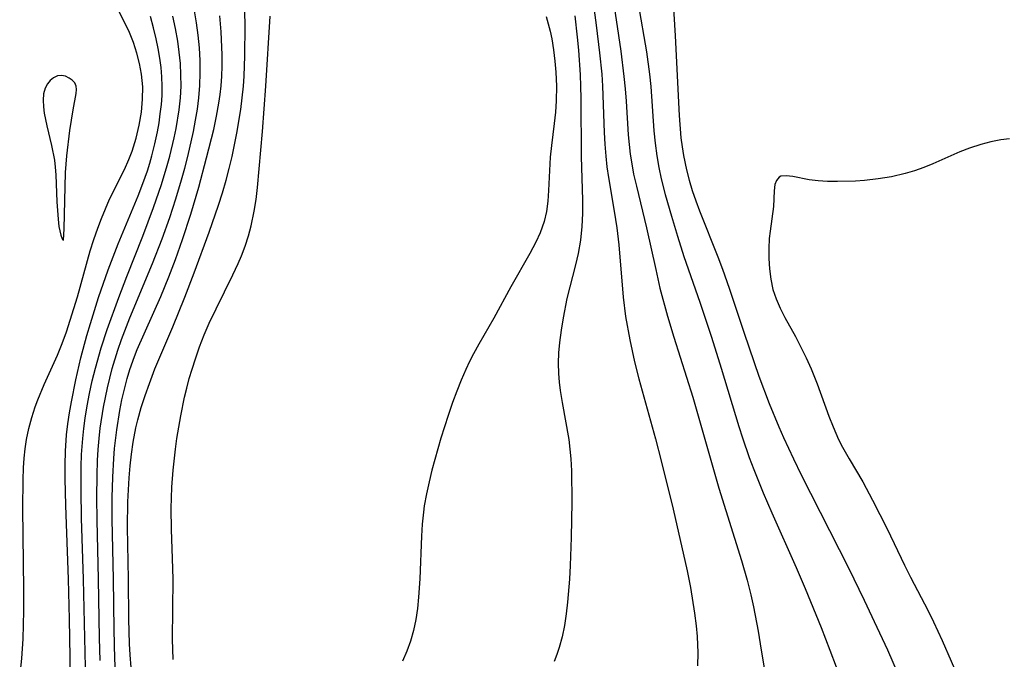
# Model space of a CAD drawing. Header units: metres. Extents: x 1073367 to 1082519, y 1569854 to 1574957.
# Tile 696 of 1056: x 1081502 to 1081642, y 1570112 to 1570203. Entities that reach past the tile are written whole.
import ezdxf

# ---------------------------------------------------------------- set-up
doc = ezdxf.new("R2010")
doc.units = ezdxf.units.M
doc.layers.add('CGG_CurvaNivelLidar_v1', color=253, linetype='Continuous', lineweight=30)

msp = doc.modelspace()

# ---------------------------------------------------------------- linework, layer by layer
at = {"layer": 'CGG_CurvaNivelLidar_v1'}
for p, q in [((1081594.807, 1570209.918, 79), (1081595.4339, 1570200.6349, 79)), ((1081586.1243, 1570209.0702, 78), (1081587.6744, 1570198.4589, 78)), ((1081517.2903, 1570202.3337, 79.5), (1081514.9602, 1570206.9693, 79.5)), ((1081534.3075, 1570202.089, 77), (1081534.2117, 1570206.4678, 77)), ((1081583.584, 1570206.7302, 77.5), (1081584.2023, 1570202.1844, 77.5)), ((1081527.4111, 1570202.5158, 78), (1081526.9847, 1570205.0593, 78)), ((1081590.1425, 1570205.2026, 78.5), (1081591.338, 1570198.3897, 78.5)), ((1081521.2858, 1570201.8028, 79), (1081520.8434, 1570203.3815, 79)), ((1081524.4264, 1570201.6799, 78.5), (1081524.0505, 1570203.432, 78.5)), ((1081530.8808, 1570201.241, 77.5), (1081530.7052, 1570203.4855, 77.5)), ((1081537.2482, 1570193.502, 76.5), (1081537.8517, 1570203.4643, 76.5)), ((1081577.0993, 1570203.4012, 76.5), (1081577.6284, 1570201.3277, 76.5)), ((1081581.1488, 1570203.5026, 77), (1081581.4866, 1570200.4705, 77)), ((1081517.8516, 1570201.1293, 79.5), (1081517.2903, 1570202.3337, 79.5)), ((1081521.6733, 1570200.2135, 79), (1081521.2858, 1570201.8028, 79)), ((1081524.7342, 1570199.9186, 78.5), (1081524.4264, 1570201.6799, 78.5)), ((1081527.637, 1570200.7384, 78), (1081527.4111, 1570202.5158, 78)), ((1081534.2809, 1570197.7939, 77), (1081534.3075, 1570202.089, 77)), ((1081584.2023, 1570202.1844, 77.5), (1081584.6805, 1570198.2438, 77.5)), ((1081518.4301, 1570199.6881, 79.5), (1081517.8516, 1570201.1293, 79.5)), ((1081521.9581, 1570198.8558, 79), (1081521.6733, 1570200.2135, 79)), ((1081527.8021, 1570198.9567, 78), (1081527.637, 1570200.7384, 78)), ((1081531.0245, 1570197.9647, 77.5), (1081530.8808, 1570201.241, 77.5)), ((1081577.6284, 1570201.3277, 76.5), (1081577.8659, 1570200.2309, 76.5)), ((1081577.8659, 1570200.2309, 76.5), (1081578.1369, 1570198.6591, 76.5)), ((1081581.4866, 1570200.4705, 77), (1081581.6521, 1570198.6248, 77)), ((1081595.4339, 1570200.6349, 79), (1081595.9878, 1570189.3588, 79)), ((1081518.9143, 1570198.2162, 79.5), (1081518.4301, 1570199.6881, 79.5)), ((1081522.1939, 1570197.4928, 79), (1081521.9581, 1570198.8558, 79)), ((1081524.9473, 1570198.3229, 78.5), (1081524.7342, 1570199.9186, 78.5)), ((1081527.9039, 1570197.1733, 78), (1081527.8021, 1570198.9567, 78)), ((1081578.1369, 1570198.6591, 76.5), (1081578.3339, 1570197.0765, 76.5)), ((1081519.2999, 1570196.7197, 79.5), (1081518.9143, 1570198.2162, 79.5)), ((1081522.367, 1570196.1644, 79), (1081522.1939, 1570197.4928, 79)), ((1081525.0987, 1570196.7238, 78.5), (1081524.9473, 1570198.3229, 78.5)), ((1081531.0287, 1570196.3289, 77.5), (1081531.0245, 1570197.9647, 77.5)), ((1081534.1658, 1570194.9476, 77), (1081534.2809, 1570197.7939, 77)), ((1081581.6521, 1570198.6248, 77), (1081581.8936, 1570195.1369, 77)), ((1081584.6805, 1570198.2438, 77.5), (1081584.9803, 1570195.2355, 77.5)), ((1081587.6744, 1570198.4589, 78), (1081588.1396, 1570194.9006, 78)), ((1081591.338, 1570198.3897, 78.5), (1081591.7836, 1570195.2034, 78.5)), ((1081519.5768, 1570195.2039, 79.5), (1081519.2999, 1570196.7197, 79.5)), ((1081522.4788, 1570194.8326, 79), (1081522.367, 1570196.1644, 79)), ((1081525.1846, 1570195.1233, 78.5), (1081525.0987, 1570196.7238, 78.5)), ((1081527.9342, 1570195.3905, 78), (1081527.9039, 1570197.1733, 78)), ((1081530.9845, 1570194.9433, 77.5), (1081531.0287, 1570196.3289, 77.5)), ((1081578.3339, 1570197.0765, 76.5), (1081578.4628, 1570195.4876, 76.5)), ((1081507.0835, 1570194.6847, 80), (1081506.6102, 1570194.3092, 80)), ((1081507.6471, 1570194.9532, 80), (1081507.0835, 1570194.6847, 80)), ((1081508.2175, 1570195.042, 80), (1081507.6471, 1570194.9532, 80)), ((1081508.7738, 1570194.9287, 80), (1081508.2175, 1570195.042, 80)), ((1081509.2938, 1570194.667, 80), (1081508.7738, 1570194.9287, 80)), ((1081509.7298, 1570194.3455, 80), (1081509.2938, 1570194.667, 80)), ((1081519.7423, 1570193.429, 79.5), (1081519.5768, 1570195.2039, 79.5)), ((1081522.5218, 1570193.4988, 79), (1081522.4788, 1570194.8326, 79)), ((1081525.1906, 1570193.5233, 78.5), (1081525.1846, 1570195.1233, 78.5)), ((1081527.879, 1570193.6107, 78), (1081527.9342, 1570195.3905, 78)), ((1081530.8898, 1570193.5612, 77.5), (1081530.9845, 1570194.9433, 77.5)), ((1081534.0648, 1570193.5283, 77), (1081534.1658, 1570194.9476, 77)), ((1081578.4628, 1570195.4876, 76.5), (1081578.5307, 1570193.5003, 76.5)), ((1081581.8936, 1570195.1369, 77), (1081581.9678, 1570193.4958, 77)), ((1081584.9803, 1570195.2355, 77.5), (1081585.1053, 1570193.4894, 77.5)), ((1081588.1396, 1570194.9006, 78), (1081588.3176, 1570193.1212, 78)), ((1081591.7836, 1570195.2034, 78.5), (1081591.9623, 1570193.4666, 78.5)), ((1081505.8862, 1570193.2467, 80), (1081505.6641, 1570192.432, 80)), ((1081506.201, 1570193.8262, 80), (1081505.8862, 1570193.2467, 80)), ((1081506.6102, 1570194.3092, 80), (1081506.201, 1570193.8262, 80)), ((1081510.0833, 1570193.9597, 80), (1081509.7298, 1570194.3455, 80)), ((1081510.3033, 1570193.5078, 80), (1081510.0833, 1570193.9597, 80)), ((1081510.3552, 1570193.0245, 80), (1081510.3033, 1570193.5078, 80)), ((1081519.7343, 1570191.6826, 79.5), (1081519.7423, 1570193.429, 79.5)), ((1081522.4914, 1570192.193, 79), (1081522.5218, 1570193.4988, 79)), ((1081525.0971, 1570191.8456, 78.5), (1081525.1906, 1570193.5233, 78.5)), ((1081527.7297, 1570191.871, 78), (1081527.879, 1570193.6107, 78)), ((1081530.7579, 1570192.3279, 77.5), (1081530.8898, 1570193.5612, 77.5)), ((1081533.8976, 1570191.856, 77), (1081534.0648, 1570193.5283, 77)), ((1081536.771, 1570187.0689, 76.5), (1081537.2482, 1570193.502, 76.5)), ((1081578.5307, 1570193.5003, 76.5), (1081578.4898, 1570191.4477, 76.5)), ((1081581.9678, 1570193.4958, 77), (1081582.0081, 1570191.7492, 77)), ((1081585.1053, 1570193.4894, 77.5), (1081585.3423, 1570186.929, 77.5)), ((1081588.3176, 1570193.1212, 78), (1081588.4439, 1570191.3996, 78)), ((1081591.9623, 1570193.4666, 78.5), (1081592.3975, 1570187.178, 78.5)), ((1081505.6641, 1570192.432, 80), (1081505.5905, 1570191.5234, 80)), ((1081509.8747, 1570190.1683, 80), (1081510.2981, 1570192.4783, 80)), ((1081510.2981, 1570192.4783, 80), (1081510.3552, 1570193.0245, 80)), ((1081519.5671, 1570189.8111, 79.5), (1081519.7343, 1570191.6826, 79.5)), ((1081522.398, 1570190.8874, 79), (1081522.4914, 1570192.193, 79)), ((1081524.9156, 1570190.1706, 78.5), (1081525.0971, 1570191.8456, 78.5)), ((1081527.5197, 1570190.2635, 78), (1081527.7297, 1570191.871, 78)), ((1081530.5834, 1570191.0988, 77.5), (1081530.7579, 1570192.3279, 77.5)), ((1081533.6836, 1570190.1889, 77), (1081533.8976, 1570191.856, 77)), ((1081582.0081, 1570191.7492, 77), (1081582.0398, 1570183.5268, 77)), ((1081505.5905, 1570191.5234, 80), (1081505.6357, 1570190.5512, 80)), ((1081505.6357, 1570190.5512, 80), (1081505.7529, 1570189.6751, 80)), ((1081522.2517, 1570189.5829, 79), (1081522.398, 1570190.8874, 79)), ((1081527.2556, 1570188.6597, 78), (1081527.5197, 1570190.2635, 78)), ((1081530.2445, 1570189.2312, 77.5), (1081530.5834, 1570191.0988, 77.5)), ((1081578.4898, 1570191.4477, 76.5), (1081578.3851, 1570189.8253, 76.5)), ((1081588.4439, 1570191.3996, 78), (1081588.7406, 1570186.5875, 78)), ((1081505.7529, 1570189.6751, 80), (1081506.1283, 1570187.8652, 80)), ((1081509.409, 1570187.2356, 80), (1081509.8747, 1570190.1683, 80)), ((1081519.2601, 1570187.9481, 79.5), (1081519.5671, 1570189.8111, 79.5)), ((1081522.0643, 1570188.3046, 79), (1081522.2517, 1570189.5829, 79)), ((1081524.4847, 1570187.5034, 78.5), (1081524.9156, 1570190.1706, 78.5)), ((1081529.8398, 1570187.3714, 77.5), (1081530.2445, 1570189.2312, 77.5)), ((1081533.1328, 1570186.8467, 77), (1081533.6836, 1570190.1889, 77)), ((1081578.3851, 1570189.8253, 76.5), (1081578.2234, 1570188.2163, 76.5)), ((1081595.9878, 1570189.3588, 79), (1081596.2338, 1570186.1874, 79)), ((1081506.1283, 1570187.8652, 80), (1081506.8076, 1570185.0734, 80)), ((1081518.8239, 1570186.1052, 79.5), (1081519.2601, 1570187.9481, 79.5)), ((1081521.8373, 1570187.0295, 79), (1081522.0643, 1570188.3046, 79)), ((1081524.2211, 1570186.1881, 78.5), (1081524.4847, 1570187.5034, 78.5)), ((1081526.9485, 1570187.0594, 78), (1081527.2556, 1570188.6597, 78)), ((1081578.2234, 1570188.2163, 76.5), (1081577.8147, 1570185.0774, 76.5)), ((1081508.9454, 1570183.6143, 80), (1081509.409, 1570187.2356, 80)), ((1081518.2572, 1570184.2949, 79.5), (1081518.8239, 1570186.1052, 79.5)), ((1081521.4731, 1570185.3217, 79), (1081521.8373, 1570187.0295, 79)), ((1081523.6061, 1570183.569, 78.5), (1081524.2211, 1570186.1881, 78.5)), ((1081526.1511, 1570183.5333, 78), (1081526.9485, 1570187.0594, 78)), ((1081528.8302, 1570183.3347, 77.5), (1081529.8398, 1570187.3714, 77.5)), ((1081532.4522, 1570183.5252, 77), (1081533.1328, 1570186.8467, 77)), ((1081536.0449, 1570179.1377, 76.5), (1081536.771, 1570187.0689, 76.5)), ((1081585.3423, 1570186.929, 77.5), (1081585.4229, 1570185.2497, 77.5)), ((1081588.7406, 1570186.5875, 78), (1081589.0204, 1570183.8595, 78)), ((1081592.3975, 1570187.178, 78.5), (1081592.56, 1570185.3921, 78.5)), ((1081596.2338, 1570186.1874, 79), (1081596.3843, 1570184.9148, 79)), ((1081506.8076, 1570185.0734, 80), (1081507.202, 1570183.0197, 80)), ((1081521.0434, 1570183.6253, 79), (1081521.4731, 1570185.3217, 79)), ((1081577.8147, 1570185.0774, 76.5), (1081577.6487, 1570183.4183, 76.5)), ((1081585.4229, 1570185.2497, 77.5), (1081585.547, 1570183.5763, 77.5)), ((1081592.56, 1570185.3921, 78.5), (1081592.7895, 1570183.617, 78.5)), ((1081596.3843, 1570184.9148, 79), (1081596.5787, 1570183.6517, 79)), ((1081637.2607, 1570184.7007, 79.5), (1081635.8868, 1570184.1619, 79.5)), ((1081638.8583, 1570185.238, 79.5), (1081637.2607, 1570184.7007, 79.5)), ((1081640.2724, 1570185.6127, 79.5), (1081638.8583, 1570185.238, 79.5)), ((1081641.6826, 1570185.8841, 79.5), (1081640.2724, 1570185.6127, 79.5)), ((1081642.9139, 1570186.0315, 79.5), (1081641.6826, 1570185.8841, 79.5)), ((1081508.7828, 1570181.2603, 80), (1081508.9454, 1570183.6143, 80)), ((1081517.785, 1570183.074, 79.5), (1081518.2572, 1570184.2949, 79.5)), ((1081520.7383, 1570182.5625, 79), (1081521.0434, 1570183.6253, 79)), ((1081523.2422, 1570182.2212, 78.5), (1081523.6061, 1570183.569, 78.5)), ((1081525.7221, 1570181.8698, 78), (1081526.1511, 1570183.5333, 78)), ((1081527.7063, 1570179.1531, 77.5), (1081528.8302, 1570183.3347, 77.5)), ((1081532.0568, 1570181.8248, 77), (1081532.4522, 1570183.5252, 77)), ((1081577.6487, 1570183.4183, 76.5), (1081577.4195, 1570178.6903, 76.5)), ((1081582.0398, 1570183.5268, 77), (1081582.2323, 1570177.3291, 77)), ((1081585.547, 1570183.5763, 77.5), (1081585.7141, 1570182.0416, 77.5)), ((1081589.0204, 1570183.8595, 78), (1081589.187, 1570182.7601, 78)), ((1081592.7895, 1570183.617, 78.5), (1081593.0837, 1570181.9705, 78.5)), ((1081596.5787, 1570183.6517, 79), (1081597.0058, 1570181.618, 79)), ((1081635.8868, 1570184.1619, 79.5), (1081632.0063, 1570182.48, 79.5)), ((1081507.202, 1570183.0197, 80), (1081507.3153, 1570182.022, 80)), ((1081507.3153, 1570182.022, 80), (1081507.3927, 1570180.9025, 80)), ((1081517.1455, 1570181.6582, 79.5), (1081517.785, 1570183.074, 79.5)), ((1081520.4078, 1570181.5063, 79), (1081520.7383, 1570182.5625, 79)), ((1081522.4305, 1570179.5441, 78.5), (1081523.2422, 1570182.2212, 78.5)), ((1081525.2659, 1570180.2119, 78), (1081525.7221, 1570181.8698, 78)), ((1081585.7141, 1570182.0416, 77.5), (1081585.9291, 1570180.5143, 77.5)), ((1081589.187, 1570182.7601, 78), (1081589.5138, 1570181.0299, 78)), ((1081593.0837, 1570181.9705, 78.5), (1081593.443, 1570180.334, 78.5)), ((1081630.7347, 1570181.9649, 79.5), (1081629.4151, 1570181.4937, 79.5)), ((1081632.0063, 1570182.48, 79.5), (1081630.7347, 1570181.9649, 79.5)), ((1081507.3927, 1570180.9025, 80), (1081507.5525, 1570177.0844, 80)), ((1081508.5909, 1570173.2446, 80), (1081508.7828, 1570181.2603, 80)), ((1081515.0504, 1570177.4541, 79.5), (1081517.1455, 1570181.6582, 79.5)), ((1081519.7841, 1570179.7038, 79), (1081520.4078, 1570181.5063, 79)), ((1081531.6188, 1570180.1364, 77), (1081532.0568, 1570181.8248, 77)), ((1081585.9291, 1570180.5143, 77.5), (1081586.767, 1570175.765, 77.5)), ((1081589.5138, 1570181.0299, 78), (1081589.8961, 1570179.3069, 78)), ((1081597.0058, 1570181.618, 79), (1081597.3949, 1570180.1426, 79)), ((1081610.1839, 1570180.5798, 79.5), (1081609.7976, 1570180.1217, 79.5)), ((1081610.4506, 1570180.7144, 79.5), (1081610.1839, 1570180.5798, 79.5)), ((1081611.1948, 1570180.7976, 79.5), (1081610.4506, 1570180.7144, 79.5)), ((1081612.1258, 1570180.6776, 79.5), (1081611.1948, 1570180.7976, 79.5)), ((1081614.4511, 1570180.2249, 79.5), (1081612.1258, 1570180.6776, 79.5)), ((1081626.1743, 1570180.6469, 79.5), (1081624.2557, 1570180.3284, 79.5)), ((1081628.0754, 1570181.0896, 79.5), (1081626.1743, 1570180.6469, 79.5)), ((1081629.4151, 1570181.4937, 79.5), (1081628.0754, 1570181.0896, 79.5)), ((1081519.1042, 1570177.9202, 79), (1081519.7841, 1570179.7038, 79)), ((1081521.3023, 1570176.2764, 78.5), (1081522.4305, 1570179.5441, 78.5)), ((1081524.4631, 1570177.503, 78), (1081525.2659, 1570180.2119, 78)), ((1081526.5987, 1570175.3397, 77.5), (1081527.7063, 1570179.1531, 77.5)), ((1081531.0983, 1570178.369, 77), (1081531.6188, 1570180.1364, 77)), ((1081535.8583, 1570177.4294, 76.5), (1081536.0449, 1570179.1377, 76.5)), ((1081589.8961, 1570179.3069, 78), (1081591.3458, 1570173.4032, 78)), ((1081593.443, 1570180.334, 78.5), (1081594.0035, 1570178.131, 78.5)), ((1081597.3949, 1570180.1426, 79), (1081597.8376, 1570178.6822, 79)), ((1081609.589, 1570179.5256, 79.5), (1081609.4785, 1570178.6265, 79.5)), ((1081609.7976, 1570180.1217, 79.5), (1081609.589, 1570179.5256, 79.5)), ((1081615.7129, 1570180.0704, 79.5), (1081614.4511, 1570180.2249, 79.5)), ((1081617.0639, 1570179.9802, 79.5), (1081615.7129, 1570180.0704, 79.5)), ((1081618.4813, 1570179.948, 79.5), (1081617.0639, 1570179.9802, 79.5)), ((1081621.0144, 1570180.0181, 79.5), (1081618.4813, 1570179.948, 79.5)), ((1081622.3107, 1570180.1117, 79.5), (1081621.0144, 1570180.0181, 79.5)), ((1081624.2557, 1570180.3284, 79.5), (1081622.3107, 1570180.1117, 79.5)), ((1081516.2667, 1570171.1078, 79), (1081519.1042, 1570177.9202, 79)), ((1081530.5313, 1570176.6151, 77), (1081531.0983, 1570178.369, 77)), ((1081577.4195, 1570178.6903, 76.5), (1081577.3106, 1570177.1852, 76.5)), ((1081594.0035, 1570178.131, 78.5), (1081594.8878, 1570175.0238, 78.5)), ((1081597.8376, 1570178.6822, 79), (1081598.328, 1570177.2377, 79)), ((1081609.4785, 1570178.6265, 79.5), (1081609.3787, 1570176.4133, 79.5)), ((1081507.5525, 1570177.0844, 80), (1081507.7206, 1570174.642, 80)), ((1081514.4428, 1570176.1015, 79.5), (1081515.0504, 1570177.4541, 79.5)), ((1081519.776, 1570172.2162, 78.5), (1081521.3023, 1570176.2764, 78.5)), ((1081523.5979, 1570174.8606, 78), (1081524.4631, 1570177.503, 78)), ((1081529.192, 1570172.7919, 77), (1081530.5313, 1570176.6151, 77)), ((1081535.609, 1570175.7364, 76.5), (1081535.8583, 1570177.4294, 76.5)), ((1081577.3106, 1570177.1852, 76.5), (1081577.1209, 1570175.7081, 76.5)), ((1081582.2323, 1570177.3291, 77), (1081582.2408, 1570175.4394, 77)), ((1081598.328, 1570177.2377, 79), (1081598.8628, 1570175.8104, 79)), ((1081609.3787, 1570176.4133, 79.5), (1081608.9002, 1570172.9248, 79.5)), ((1081513.8773, 1570174.7253, 79.5), (1081514.4428, 1570176.1015, 79.5)), ((1081522.5075, 1570171.8058, 78), (1081523.5979, 1570174.8606, 78)), ((1081525.4157, 1570171.7089, 77.5), (1081526.5987, 1570175.3397, 77.5)), ((1081535.1713, 1570173.6789, 76.5), (1081535.609, 1570175.7364, 76.5)), ((1081577.1209, 1570175.7081, 76.5), (1081576.8063, 1570174.2685, 76.5)), ((1081582.2408, 1570175.4394, 77), (1081582.1651, 1570173.5614, 77)), ((1081586.767, 1570175.765, 77.5), (1081587.1353, 1570173.3903, 77.5)), ((1081594.8878, 1570175.0238, 78.5), (1081595.7303, 1570172.2247, 78.5)), ((1081598.8628, 1570175.8104, 79), (1081601.4878, 1570169.2689, 79)), ((1081507.7206, 1570174.642, 80), (1081507.8525, 1570173.5963, 80)), ((1081507.8525, 1570173.5963, 80), (1081508.1095, 1570172.3695, 80)), ((1081513.3497, 1570173.3297, 79.5), (1081513.8773, 1570174.7253, 79.5)), ((1081534.7661, 1570172.2313, 76.5), (1081535.1713, 1570173.6789, 76.5)), ((1081576.8063, 1570174.2685, 76.5), (1081576.2383, 1570172.6564, 76.5)), ((1081582.1651, 1570173.5614, 77), (1081581.9539, 1570171.6435, 77)), ((1081508.1095, 1570172.3695, 80), (1081508.3009, 1570171.8392, 80)), ((1081508.5, 1570171.6433, 80), (1081508.5909, 1570173.2446, 80)), ((1081512.7992, 1570171.7442, 79.5), (1081513.3497, 1570173.3297, 79.5)), ((1081517.4753, 1570166.4698, 78.5), (1081519.776, 1570172.2162, 78.5)), ((1081527.0527, 1570166.9823, 77), (1081529.192, 1570172.7919, 77)), ((1081534.2938, 1570170.8025, 76.5), (1081534.7661, 1570172.2313, 76.5)), ((1081576.2383, 1570172.6564, 76.5), (1081575.6226, 1570171.3382, 76.5)), ((1081587.1353, 1570173.3903, 77.5), (1081587.4011, 1570170.983, 77.5)), ((1081591.3458, 1570173.4032, 78), (1081592.6472, 1570167.4499, 78)), ((1081595.7303, 1570172.2247, 78.5), (1081596.659, 1570169.3349, 78.5)), ((1081608.9002, 1570172.9248, 79.5), (1081608.7884, 1570171.8875, 79.5)), ((1081508.3009, 1570171.8392, 80), (1081508.4108, 1570171.6717, 80)), ((1081508.4108, 1570171.6717, 80), (1081508.5, 1570171.6433, 80)), ((1081512.2936, 1570170.1417, 79.5), (1081512.7992, 1570171.7442, 79.5)), ((1081514.8281, 1570167.4132, 79), (1081516.2667, 1570171.1078, 79)), ((1081521.1458, 1570168.3044, 78), (1081522.5075, 1570171.8058, 78)), ((1081524.4102, 1570168.8702, 77.5), (1081525.4157, 1570171.7089, 77.5)), ((1081533.7632, 1570169.3924, 76.5), (1081534.2938, 1570170.8025, 76.5)), ((1081575.6226, 1570171.3382, 76.5), (1081574.7706, 1570169.7614, 76.5)), ((1081581.9539, 1570171.6435, 77), (1081581.6152, 1570169.7416, 77)), ((1081587.4011, 1570170.983, 77.5), (1081588.0199, 1570163.521, 77.5)), ((1081608.7884, 1570171.8875, 79.5), (1081608.7061, 1570170.4684, 79.5)), ((1081510.472, 1570163.6027, 79.5), (1081512.2936, 1570170.1417, 79.5)), ((1081533.3282, 1570168.3433, 76.5), (1081533.7632, 1570169.3924, 76.5)), ((1081574.7706, 1570169.7614, 76.5), (1081572.0777, 1570165.0051, 76.5)), ((1081581.6152, 1570169.7416, 77), (1081581.2386, 1570168.116, 77)), ((1081596.659, 1570169.3349, 78.5), (1081598.9069, 1570162.8432, 78.5)), ((1081601.4878, 1570169.2689, 79), (1081602.1483, 1570167.5195, 79)), ((1081608.7061, 1570170.4684, 79.5), (1081608.7057, 1570169.0178, 79.5)), ((1081517.9378, 1570160.5963, 78), (1081521.1458, 1570168.3044, 78)), ((1081523.4835, 1570166.4322, 77.5), (1081524.4102, 1570168.8702, 77.5)), ((1081532.5722, 1570166.6937, 76.5), (1081533.3282, 1570168.3433, 76.5)), ((1081581.2386, 1570168.116, 77), (1081580.0314, 1570163.3472, 77)), ((1081608.7057, 1570169.0178, 79.5), (1081608.7958, 1570167.5539, 79.5)), ((1081513.4864, 1570163.5077, 79), (1081514.8281, 1570167.4132, 79)), ((1081516.3328, 1570163.496, 78.5), (1081517.4753, 1570166.4698, 78.5)), ((1081525.7432, 1570163.5481, 77), (1081527.0527, 1570166.9823, 77)), ((1081530.1731, 1570161.888, 76.5), (1081532.5722, 1570166.6937, 76.5)), ((1081592.6472, 1570167.4499, 78), (1081593.2533, 1570164.843, 78)), ((1081602.1483, 1570167.5195, 79), (1081603.0725, 1570164.8321, 79)), ((1081608.7958, 1570167.5539, 79.5), (1081608.9903, 1570166.0933, 79.5)), ((1081522.3313, 1570163.6143, 77.5), (1081523.4835, 1570166.4322, 77.5)), ((1081608.9903, 1570166.0933, 79.5), (1081609.3093, 1570164.6519, 79.5)), ((1081572.0777, 1570165.0051, 76.5), (1081569.6266, 1570160.5371, 76.5)), ((1081593.2533, 1570164.843, 78), (1081594.3082, 1570160.8666, 78)), ((1081603.0725, 1570164.8321, 79), (1081605.1942, 1570158.4459, 79)), ((1081609.3093, 1570164.6519, 79.5), (1081609.7466, 1570163.3156, 79.5)), ((1081509.4561, 1570160.2732, 79.5), (1081510.472, 1570163.6027, 79.5)), ((1081512.3085, 1570159.7806, 79), (1081513.4864, 1570163.5077, 79)), ((1081514.6892, 1570158.9379, 78.5), (1081516.3328, 1570163.496, 78.5)), ((1081518.9789, 1570156.1085, 77.5), (1081522.3313, 1570163.6143, 77.5)), ((1081524.024, 1570159.309, 77), (1081525.7432, 1570163.5481, 77)), ((1081580.0314, 1570163.3472, 77), (1081579.4863, 1570160.6303, 77)), ((1081588.0199, 1570163.521, 77.5), (1081588.3689, 1570160.8143, 77.5)), ((1081598.9069, 1570162.8432, 78.5), (1081600.559, 1570157.8406, 78.5)), ((1081609.7466, 1570163.3156, 79.5), (1081610.3354, 1570161.9614, 79.5)), ((1081529.1846, 1570159.8374, 76.5), (1081530.1731, 1570161.888, 76.5)), ((1081610.3354, 1570161.9614, 79.5), (1081611.0187, 1570160.6326, 79.5)), ((1081508.8999, 1570158.5968, 79.5), (1081509.4561, 1570160.2732, 79.5)), ((1081511.8162, 1570158.083, 79), (1081512.3085, 1570159.7806, 79)), ((1081516.7533, 1570157.5402, 78), (1081517.9378, 1570160.5963, 78)), ((1081528.4766, 1570158.1858, 76.5), (1081529.1846, 1570159.8374, 76.5)), ((1081569.6266, 1570160.5371, 76.5), (1081567.5293, 1570156.8709, 76.5)), ((1081579.4863, 1570160.6303, 77), (1081579.2023, 1570158.8763, 77)), ((1081588.3689, 1570160.8143, 77.5), (1081588.9568, 1570157.4789, 77.5)), ((1081594.3082, 1570160.8666, 78), (1081595.2196, 1570157.8448, 78)), ((1081611.0187, 1570160.6326, 79.5), (1081612.495, 1570157.9728, 79.5)), ((1081508.3027, 1570156.9448, 79.5), (1081508.8999, 1570158.5968, 79.5)), ((1081510.971, 1570154.9303, 79), (1081511.8162, 1570158.083, 79)), ((1081513.8492, 1570156.3577, 78.5), (1081514.6892, 1570158.9379, 78.5)), ((1081521.4789, 1570153.3485, 77), (1081524.024, 1570159.309, 77)), ((1081527.8307, 1570156.5041, 76.5), (1081528.4766, 1570158.1858, 76.5)), ((1081579.2023, 1570158.8763, 77), (1081578.9812, 1570157.1193, 77)), ((1081605.1942, 1570158.4459, 79), (1081607.3149, 1570152.2992, 79)), ((1081507.65, 1570155.3257, 79.5), (1081508.3027, 1570156.9448, 79.5)), ((1081516.2123, 1570155.9962, 78), (1081516.7533, 1570157.5402, 78)), ((1081567.5293, 1570156.8709, 76.5), (1081566.7674, 1570155.4955, 76.5)), ((1081578.9812, 1570157.1193, 77), (1081578.8545, 1570155.6339, 77)), ((1081588.9568, 1570157.4789, 77.5), (1081589.6262, 1570154.3719, 77.5)), ((1081595.2196, 1570157.8448, 78), (1081597.9012, 1570149.3161, 78)), ((1081600.559, 1570157.8406, 78.5), (1081601.9394, 1570153.445, 78.5)), ((1081612.495, 1570157.9728, 79.5), (1081613.2872, 1570156.4617, 79.5)), ((1081505.7593, 1570151.1217, 79.5), (1081507.65, 1570155.3257, 79.5)), ((1081513.022, 1570153.4354, 78.5), (1081513.8492, 1570156.3577, 78.5)), ((1081515.4177, 1570153.3975, 78), (1081516.2123, 1570155.9962, 78)), ((1081518.5858, 1570155.1223, 77.5), (1081518.9789, 1570156.1085, 77.5)), ((1081527.2328, 1570154.8009, 76.5), (1081527.8307, 1570156.5041, 76.5)), ((1081566.7674, 1570155.4955, 76.5), (1081566.2048, 1570154.3957, 76.5)), ((1081578.8545, 1570155.6339, 77), (1081578.7957, 1570154.1508, 77)), ((1081613.2872, 1570156.4617, 79.5), (1081614.0391, 1570154.9162, 79.5)), ((1081510.232, 1570151.8087, 79), (1081510.971, 1570154.9303, 79)), ((1081517.9389, 1570153.2898, 77.5), (1081518.5858, 1570155.1223, 77.5)), ((1081526.7569, 1570153.3323, 76.5), (1081527.2328, 1570154.8009, 76.5)), ((1081566.2048, 1570154.3957, 76.5), (1081565.6738, 1570153.2775, 76.5)), ((1081578.7957, 1570154.1508, 77), (1081578.8214, 1570152.6957, 77)), ((1081589.6262, 1570154.3719, 77.5), (1081590.2413, 1570151.9385, 77.5)), ((1081614.0391, 1570154.9162, 79.5), (1081614.7462, 1570153.3422, 79.5)), ((1081512.5878, 1570151.654, 78.5), (1081513.022, 1570153.4354, 78.5)), ((1081514.735, 1570150.6566, 78), (1081515.4177, 1570153.3975, 78)), ((1081517.5407, 1570151.9718, 77.5), (1081517.9389, 1570153.2898, 77.5)), ((1081520.6908, 1570151.2914, 77), (1081521.4789, 1570153.3485, 77)), ((1081526.3653, 1570151.9856, 76.5), (1081526.7569, 1570153.3323, 76.5)), ((1081565.6738, 1570153.2775, 76.5), (1081564.9978, 1570151.7356, 76.5)), ((1081578.8214, 1570152.6957, 77), (1081578.9156, 1570151.4796, 77)), ((1081601.9394, 1570153.445, 78.5), (1081604.4457, 1570145.1728, 78.5)), ((1081614.7462, 1570153.3422, 79.5), (1081615.6025, 1570151.2317, 79.5)), ((1081504.8412, 1570148.951, 79.5), (1081505.7593, 1570151.1217, 79.5)), ((1081509.6079, 1570148.6916, 79), (1081510.232, 1570151.8087, 79)), ((1081512.1998, 1570149.8628, 78.5), (1081512.5878, 1570151.654, 78.5)), ((1081517.1453, 1570150.4696, 77.5), (1081517.5407, 1570151.9718, 77.5)), ((1081520.0867, 1570149.5901, 77), (1081520.6908, 1570151.2914, 77)), ((1081526.0127, 1570150.6256, 76.5), (1081526.3653, 1570151.9856, 76.5)), ((1081564.9978, 1570151.7356, 76.5), (1081564.3654, 1570150.1706, 76.5)), ((1081578.9156, 1570151.4796, 77), (1081579.0628, 1570150.2657, 77)), ((1081590.2413, 1570151.9385, 77.5), (1081592.6178, 1570143.4292, 77.5)), ((1081607.3149, 1570152.2992, 79), (1081608.7588, 1570148.4184, 79)), ((1081615.6025, 1570151.2317, 79.5), (1081617.267, 1570146.6266, 79.5)), ((1081511.8635, 1570148.1064, 78.5), (1081512.1998, 1570149.8628, 78.5)), ((1081514.1836, 1570147.9068, 78), (1081514.735, 1570150.6566, 78)), ((1081516.7987, 1570148.9531, 77.5), (1081517.1453, 1570150.4696, 77.5)), ((1081525.7099, 1570149.3191, 76.5), (1081526.0127, 1570150.6256, 76.5)), ((1081564.3654, 1570150.1706, 76.5), (1081563.7708, 1570148.5869, 76.5)), ((1081579.0628, 1570150.2657, 77), (1081579.3311, 1570148.5619, 77)), ((1081504.4655, 1570147.959, 79.5), (1081504.8412, 1570148.951, 79.5)), ((1081509.3426, 1570147.1288, 79), (1081509.6079, 1570148.6916, 79)), ((1081516.4951, 1570147.4251, 77.5), (1081516.7987, 1570148.9531, 77.5)), ((1081519.5309, 1570147.8752, 77), (1081520.0867, 1570149.5901, 77)), ((1081525.1709, 1570146.6857, 76.5), (1081525.7099, 1570149.3191, 76.5)), ((1081563.7708, 1570148.5869, 76.5), (1081563.1319, 1570146.7567, 76.5)), ((1081579.3311, 1570148.5619, 77), (1081580.2808, 1570143.315, 77)), ((1081597.9012, 1570149.3161, 78), (1081601.6115, 1570136.4361, 78)), ((1081608.7588, 1570148.4184, 79), (1081610.1266, 1570145.1376, 79)), ((1081503.9692, 1570146.4457, 79.5), (1081504.4655, 1570147.959, 79.5)), ((1081509.1159, 1570145.5637, 79), (1081509.3426, 1570147.1288, 79)), ((1081511.5733, 1570146.3432, 78.5), (1081511.8635, 1570148.1064, 78.5)), ((1081513.7262, 1570144.9562, 78), (1081514.1836, 1570147.9068, 78)), ((1081516.0534, 1570144.6821, 77.5), (1081516.4951, 1570147.4251, 77.5)), ((1081519.0429, 1570146.1423, 77), (1081519.5309, 1570147.8752, 77)), ((1081503.559, 1570144.9063, 79.5), (1081503.9692, 1570146.4457, 79.5)), ((1081508.9363, 1570143.996, 79), (1081509.1159, 1570145.5637, 79)), ((1081511.3775, 1570144.9092, 78.5), (1081511.5733, 1570146.3432, 78.5)), ((1081518.7656, 1570144.9765, 77), (1081519.0429, 1570146.1423, 77)), ((1081524.6007, 1570143.4567, 76.5), (1081525.1709, 1570146.6857, 76.5)), ((1081563.1319, 1570146.7567, 76.5), (1081562.0999, 1570143.4981, 76.5)), ((1081617.267, 1570146.6266, 79.5), (1081617.8566, 1570145.1117, 79.5)), ((1081503.2405, 1570143.3437, 79.5), (1081503.559, 1570144.9063, 79.5)), ((1081511.2226, 1570143.4706, 78.5), (1081511.3775, 1570144.9092, 78.5)), ((1081513.5545, 1570143.473, 78), (1081513.7262, 1570144.9562, 78)), ((1081515.7575, 1570142.0457, 77.5), (1081516.0534, 1570144.6821, 77.5)), ((1081518.375, 1570142.9379, 77), (1081518.7656, 1570144.9765, 77)), ((1081604.4457, 1570145.1728, 78.5), (1081604.9711, 1570143.5529, 78.5)), ((1081610.1266, 1570145.1376, 79), (1081610.8032, 1570143.5992, 79)), ((1081617.8566, 1570145.1117, 79.5), (1081618.6399, 1570143.3496, 79.5)), ((1081503.0472, 1570142.0137, 79.5), (1081503.2405, 1570143.3437, 79.5)), ((1081508.7811, 1570141.6543, 79), (1081508.9363, 1570143.996, 79)), ((1081511.0682, 1570141.193, 78.5), (1081511.2226, 1570143.4706, 78.5)), ((1081513.4215, 1570141.9193, 78), (1081513.5545, 1570143.473, 78)), ((1081518.1322, 1570141.2612, 77), (1081518.375, 1570142.9379, 77)), ((1081524.3906, 1570141.9599, 76.5), (1081524.6007, 1570143.4567, 76.5)), ((1081562.0999, 1570143.4981, 76.5), (1081560.8451, 1570138.9777, 76.5)), ((1081580.2808, 1570143.315, 77), (1081580.4601, 1570141.9536, 77)), ((1081592.6178, 1570143.4292, 77.5), (1081593.4326, 1570140.2988, 77.5)), ((1081604.9711, 1570143.5529, 78.5), (1081605.9421, 1570140.7612, 78.5)), ((1081610.8032, 1570143.5992, 79), (1081612.2093, 1570140.6004, 79)), ((1081618.6399, 1570143.3496, 79.5), (1081619.1957, 1570142.25, 79.5)), ((1081502.911, 1570140.6714, 79.5), (1081503.0472, 1570142.0137, 79.5)), ((1081508.736, 1570139.7344, 79), (1081508.7811, 1570141.6543, 79)), ((1081513.3288, 1570140.3611, 78), (1081513.4215, 1570141.9193, 78)), ((1081515.6447, 1570140.6147, 77.5), (1081515.7575, 1570142.0457, 77.5)), ((1081524.0741, 1570138.9505, 76.5), (1081524.3906, 1570141.9599, 76.5)), ((1081580.4601, 1570141.9536, 77), (1081580.5865, 1570140.5826, 77)), ((1081619.1957, 1570142.25, 79.5), (1081620.1266, 1570140.5872, 79.5)), ((1081502.8186, 1570139.3193, 79.5), (1081502.911, 1570140.6714, 79.5)), ((1081511.0135, 1570139.4966, 78.5), (1081511.0682, 1570141.193, 78.5)), ((1081513.2538, 1570138.2444, 78), (1081513.3288, 1570140.3611, 78)), ((1081515.4981, 1570137.9574, 77.5), (1081515.6447, 1570140.6147, 77.5)), ((1081517.944, 1570139.5736, 77), (1081518.1322, 1570141.2612, 77)), ((1081580.5865, 1570140.5826, 77), (1081580.6754, 1570138.8811, 77)), ((1081593.4326, 1570140.2988, 77.5), (1081595.1137, 1570133.4497, 77.5)), ((1081605.9421, 1570140.7612, 78.5), (1081606.5735, 1570139.0876, 78.5)), ((1081612.2093, 1570140.6004, 79), (1081613.3331, 1570138.3245, 79)), ((1081620.1266, 1570140.5872, 79.5), (1081622.0746, 1570137.2948, 79.5)), ((1081502.7495, 1570137.5956, 79.5), (1081502.8186, 1570139.3193, 79.5)), ((1081508.7381, 1570137.8076, 79), (1081508.736, 1570139.7344, 79)), ((1081511.0008, 1570136.0947, 78.5), (1081511.0135, 1570139.4966, 78.5)), ((1081517.8011, 1570137.8779, 77), (1081517.944, 1570139.5736, 77)), ((1081523.9094, 1570136.5489, 76.5), (1081524.0741, 1570138.9505, 76.5)), ((1081560.8451, 1570138.9777, 76.5), (1081560.4311, 1570137.2995, 76.5)), ((1081580.6754, 1570138.8811, 77), (1081580.7234, 1570134.4497, 77)), ((1081606.5735, 1570139.0876, 78.5), (1081607.919, 1570135.7705, 78.5)), ((1081502.7311, 1570133.5204, 79.5), (1081502.7495, 1570137.5956, 79.5)), ((1081508.8245, 1570133.94, 79), (1081508.7381, 1570137.8076, 79)), ((1081513.2193, 1570135.0922, 78), (1081513.2538, 1570138.2444, 78)), ((1081515.4223, 1570135.0724, 77.5), (1081515.4981, 1570137.9574, 77.5)), ((1081517.6317, 1570134.4698, 77), (1081517.8011, 1570137.8779, 77)), ((1081560.4311, 1570137.2995, 76.5), (1081560.0644, 1570135.6152, 76.5)), ((1081613.3331, 1570138.3245, 79), (1081620.0212, 1570125.0911, 79)), ((1081622.0746, 1570137.2948, 79.5), (1081623.4764, 1570134.7211, 79.5)), ((1081511.0689, 1570132.1551, 78.5), (1081511.0008, 1570136.0947, 78.5)), ((1081523.8137, 1570133.519, 76.5), (1081523.9094, 1570136.5489, 76.5)), ((1081601.6115, 1570136.4361, 78), (1081604.8504, 1570126.1284, 78)), ((1081607.919, 1570135.7705, 78.5), (1081609.1555, 1570132.9133, 78.5)), ((1081513.2536, 1570131.8591, 78), (1081513.2193, 1570135.0922, 78)), ((1081515.4237, 1570132.0273, 77.5), (1081515.4223, 1570135.0724, 77.5)), ((1081517.6006, 1570130.8638, 77), (1081517.6317, 1570134.4698, 77)), ((1081560.0644, 1570135.6152, 76.5), (1081559.7642, 1570133.922, 76.5)), ((1081580.7234, 1570134.4497, 77), (1081580.6534, 1570129.405, 77)), ((1081623.4764, 1570134.7211, 79.5), (1081625.5205, 1570130.6544, 79.5)), ((1081502.8629, 1570122.0126, 79.5), (1081502.7311, 1570133.5204, 79.5)), ((1081509.184, 1570123.502, 79), (1081508.8245, 1570133.94, 79)), ((1081523.8552, 1570130.5563, 76.5), (1081523.8137, 1570133.519, 76.5)), ((1081559.6383, 1570133.0102, 76.5), (1081559.4681, 1570131.3049, 76.5)), ((1081559.7642, 1570133.922, 76.5), (1081559.6383, 1570133.0102, 76.5)), ((1081595.1137, 1570133.4497, 77.5), (1081597.1301, 1570124.6789, 77.5)), ((1081609.1555, 1570132.9133, 78.5), (1081612.6267, 1570125.125, 78.5)), ((1081511.3199, 1570123.5, 78.5), (1081511.0689, 1570132.1551, 78.5)), ((1081513.4613, 1570123.4991, 78), (1081513.2536, 1570131.8591, 78)), ((1081515.5989, 1570123.501, 77.5), (1081515.4237, 1570132.0273, 77.5)), ((1081517.7128, 1570123.5001, 77), (1081517.6006, 1570130.8638, 77)), ((1081523.9944, 1570126.4179, 76.5), (1081523.8552, 1570130.5563, 76.5)), ((1081559.4681, 1570131.3049, 76.5), (1081559.3597, 1570129.5923, 76.5)), ((1081625.5205, 1570130.6544, 79.5), (1081627.9885, 1570125.4756, 79.5)), ((1081559.3597, 1570129.5923, 76.5), (1081559.1342, 1570123.5401, 76.5)), ((1081580.6534, 1570129.405, 77), (1081580.5034, 1570125.4334, 77)), ((1081524.058, 1570123.4954, 76.5), (1081523.9944, 1570126.4179, 76.5)), ((1081604.8504, 1570126.1284, 78), (1081605.6431, 1570123.3563, 78)), ((1081580.5034, 1570125.4334, 77), (1081580.3844, 1570123.4904, 77)), ((1081597.1301, 1570124.6789, 77.5), (1081597.5902, 1570122.309, 77.5)), ((1081612.6267, 1570125.125, 78.5), (1081613.883, 1570122.149, 78.5)), ((1081620.0212, 1570125.0911, 79), (1081622.2623, 1570120.4877, 79)), ((1081627.9885, 1570125.4756, 79.5), (1081628.8382, 1570123.7652, 79.5)), ((1081509.3423, 1570117.7995, 79), (1081509.184, 1570123.502, 79)), ((1081511.6606, 1570108.4593, 78.5), (1081511.3199, 1570123.5, 78.5)), ((1081513.5989, 1570115.1087, 78), (1081513.4613, 1570123.4991, 78)), ((1081515.6706, 1570116.3263, 77.5), (1081515.5989, 1570123.501, 77.5)), ((1081517.7604, 1570117.8125, 77), (1081517.7128, 1570123.5001, 77)), ((1081523.9751, 1570114.9593, 76.5), (1081524.058, 1570123.4954, 76.5)), ((1081559.1342, 1570123.5401, 76.5), (1081558.9548, 1570120.9451, 76.5)), ((1081580.3844, 1570123.4904, 77), (1081580.1063, 1570120.2318, 77)), ((1081605.6431, 1570123.3563, 78), (1081606.1574, 1570121.2551, 78)), ((1081628.8382, 1570123.7652, 79.5), (1081631.3463, 1570119.0123, 79.5)), ((1081502.8712, 1570118.9843, 79.5), (1081502.8629, 1570122.0126, 79.5)), ((1081597.5902, 1570122.309, 77.5), (1081598.1776, 1570118.6834, 77.5)), ((1081613.883, 1570122.149, 78.5), (1081616.146, 1570116.6122, 78.5)), ((1081558.9548, 1570120.9451, 76.5), (1081558.7783, 1570119.3378, 76.5)), ((1081606.1574, 1570121.2551, 78), (1081606.5298, 1570119.5531, 78)), ((1081622.2623, 1570120.4877, 79), (1081624.0687, 1570116.6869, 79)), ((1081502.781, 1570115.0341, 79.5), (1081502.8712, 1570118.9843, 79.5)), ((1081558.7783, 1570119.3378, 76.5), (1081558.5387, 1570117.7535, 76.5)), ((1081580.1063, 1570120.2318, 77), (1081579.9139, 1570118.5666, 77)), ((1081606.5298, 1570119.5531, 78), (1081607.1945, 1570116.125, 78)), ((1081631.3463, 1570119.0123, 79.5), (1081632.1364, 1570117.4394, 79.5)), ((1081509.4365, 1570112.3989, 79), (1081509.3423, 1570117.7995, 79)), ((1081517.8607, 1570114.3175, 77), (1081517.7604, 1570117.8125, 77)), ((1081558.5387, 1570117.7535, 76.5), (1081558.2209, 1570116.1996, 76.5)), ((1081579.9139, 1570118.5666, 77), (1081579.6648, 1570116.9184, 77)), ((1081598.1776, 1570118.6834, 77.5), (1081598.3996, 1570116.873, 77.5)), ((1081515.8015, 1570112.1301, 77.5), (1081515.6706, 1570116.3263, 77.5)), ((1081558.2209, 1570116.1996, 76.5), (1081557.8057, 1570114.6854, 76.5)), ((1081579.6648, 1570116.9184, 77), (1081579.3353, 1570115.2935, 77)), ((1081598.3996, 1570116.873, 77.5), (1081598.5345, 1570115.3262, 77.5)), ((1081607.1945, 1570116.125, 78), (1081607.656, 1570113.4261, 78)), ((1081616.146, 1570116.6122, 78.5), (1081617.4068, 1570113.4165, 78.5)), ((1081624.0687, 1570116.6869, 79), (1081625.5747, 1570113.431, 79)), ((1081632.1364, 1570117.4394, 79.5), (1081633.3432, 1570114.8003, 79.5)), ((1081502.5846, 1570112.2056, 79.5), (1081502.781, 1570115.0341, 79.5)), ((1081513.6917, 1570111.9276, 78), (1081513.5989, 1570115.1087, 78)), ((1081524.0705, 1570112.0979, 76.5), (1081523.9751, 1570114.9593, 76.5)), ((1081579.3353, 1570115.2935, 77), (1081578.9278, 1570113.7894, 77)), ((1081598.5345, 1570115.3262, 77.5), (1081598.6211, 1570113.0351, 77.5)), ((1081633.3432, 1570114.8003, 79.5), (1081635.9828, 1570108.7822, 79.5)), ((1081517.9564, 1570112.7378, 77), (1081517.8607, 1570114.3175, 77)), ((1081557.8057, 1570114.6854, 76.5), (1081557.2827, 1570113.2505, 76.5)), ((1081578.9278, 1570113.7894, 77), (1081578.599, 1570112.8118, 77)), ((1081607.656, 1570113.4261, 78), (1081609.0217, 1570104.8772, 78)), ((1081617.4068, 1570113.4165, 78.5), (1081618.2777, 1570111.0356, 78.5)), ((1081625.5747, 1570113.431, 79), (1081627.1161, 1570109.9604, 79)), ((1081502.2671, 1570109.5273, 79.5), (1081502.5846, 1570112.2056, 79.5)), ((1081509.514, 1570103.4662, 79), (1081509.4365, 1570112.3989, 79)), ((1081515.9999, 1570109.0675, 77.5), (1081515.8015, 1570112.1301, 77.5)), ((1081518.1169, 1570110.928, 77), (1081517.9564, 1570112.7378, 77)), ((1081557.2827, 1570113.2505, 76.5), (1081556.6543, 1570111.8454, 76.5)), ((1081578.599, 1570112.8118, 77), (1081578.2054, 1570111.8021, 77)), ((1081598.6211, 1570113.0351, 77.5), (1081598.5716, 1570111.2008, 77.5))]:
    msp.add_line(p, q, dxfattribs=at)

doc.saveas('drawing.dxf')
